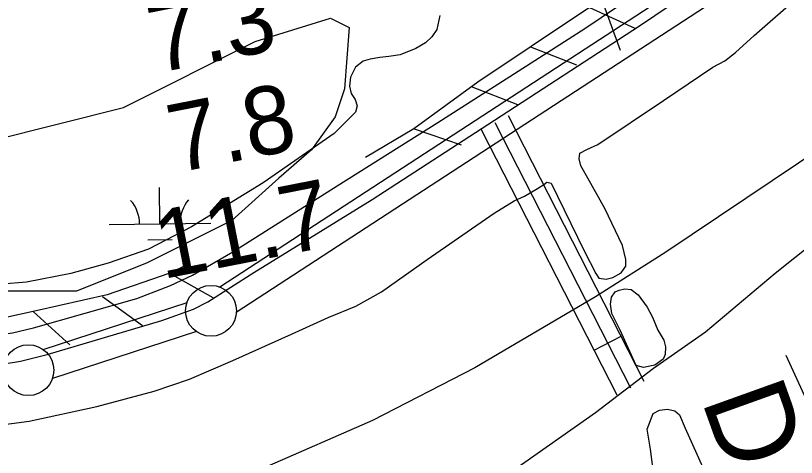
# Model space of a CAD drawing. Extents: x 3715084 to 3753216, y 488173 to 513963.
# Drawn here: x 3730660 to 3731429, y 497707 to 498142 of the extents above; entities that cross this region are included whole.
import ezdxf

# ---------------------------------------------------------------- set-up
doc = ezdxf.new("R2010")
doc.units = 0
for name, color, linetype in [('V-FLOD-BASE', 7, 'Continuous'), ('V-LEVE-TOET', 7, 'Continuous'), ('V-RAIL-TRAK', 7, 'Continuous'), ('V-RIVR-RANG', 7, 'Continuous'), ('V-RIVR-RANG-IDEN', 7, 'Continuous'), ('V-ROAD-CNTR', 7, 'Continuous'), ('V-RRAP-FSHR', 7, 'Continuous'), ('V-SITE-VEGE', 7, 'Continuous'), ('V-SURV-LINE', 7, 'Continuous'), ('V-TOPO-SHOR', 7, 'Continuous'), ('V-TOPO-WATR-IDEN', 7, 'Continuous'), ('V-WETL-SWMP', 7, 'Continuous')]:
    doc.layers.add(name, color=color, linetype=linetype)

msp = doc.modelspace()

# ---------------------------------------------------------------- linework, layer by layer
at = {"layer": 'V-FLOD-BASE'}
msp.add_lwpolyline([(3729825.22, 497721.53), (3729974.12, 497734.43), (3730154.21, 497750.39), (3730374.31, 497772.39), (3730572.65, 497790.18), (3730626.2, 497795.67), (3730664.44, 497801.7), (3730690.91, 497808.27), (3730803.82, 497841.65), (3730834.99, 497852.95), (3730849.09, 497860.06), (3730894.32, 497889.07), (3731011.21, 497960.73), (3731125.15, 498034.74), (3731274.34, 498131.83), (3731398.25, 498215.29), (3731452.89, 498251.31)], dxfattribs=at)
at = {"layer": 'V-LEVE-TOET'}
for points in [[(3729818.11, 497751.63), (3730034.17, 497770.8), (3730189.59, 497782.91), (3730371.25, 497800.12), (3730436.6, 497807.97), (3730576.65, 497821.87), (3730638.09, 497827.08), (3730656.72, 497829.78), (3730677.45, 497834.71), (3730779.37, 497863.31), (3730812.41, 497876.17), (3730833.9, 497886.48), (3730873.74, 497909.21), (3730976.7, 497974.45), (3731075.61, 498036.65), (3731143.08, 498079.57), (3731220.5, 498129.09), (3731303.15, 498184.8), (3731354.1, 498218.2), (3731358.16, 498221.77)], [(3731222.63, 498010.08), (3731233.49, 498014.87), (3731298.21, 498058.22), (3731346.55, 498091.03), (3731358.59, 498097.4), (3731369.04, 498105.55), (3731387.57, 498122.23), (3731434.5, 498163.54), (3731470.8, 498186.62), (3731500.42, 498200.57)], [(3731183.03, 497977.95), (3731187.31, 497976.98), (3731193.61, 497964.18), (3731219.78, 497910.35), (3731231.37, 497888.03), (3731234.34, 497883.44), (3731241.58, 497882.48), (3731248.15, 497884.15), (3731256.36, 497888.78), (3731260.94, 497895.37), (3731260.91, 497901.95), (3731257.58, 497915.42), (3731240.34, 497951.85), (3731223.46, 497981.72), (3731216.52, 497993.86), (3731214.85, 498000.76), (3731215.81, 498006.35), (3731222.63, 498010.08)], [(3729919.38, 497677.84), (3730131.74, 497694.23), (3730232.39, 497700.73), (3730339.77, 497705.87), (3730463.12, 497723.13), (3730608.06, 497734.14), (3730673.1, 497742.68), (3730739.89, 497757.16), (3730796.21, 497772.2), (3730830.97, 497784.19), (3730873.63, 497802.54), (3730931.68, 497828.47), (3730967.82, 497844.62), (3730995.07, 497855.99), (3731020.34, 497870.12), (3731065.32, 497901.93), (3731131.41, 497947.47), (3731150.95, 497959.4), (3731161.21, 497964.19), (3731173.92, 497971.54), (3731180.04, 497975.51), (3731183.03, 497977.95)], [(3731271.28, 497797.62), (3731255.37, 497832.42), (3731247.09, 497848.5), (3731245.74, 497857.7), (3731246.7, 497864.61), (3731250.63, 497869.89), (3731254.57, 497871.54), (3731260.16, 497872.88), (3731266.08, 497872.25), (3731273, 497867.01), (3731281.92, 497854.88), (3731287.22, 497845.03), (3731292.53, 497832.22), (3731298.48, 497822.38), (3731300.15, 497815.81), (3731299.85, 497808.25), (3731297.89, 497803.64), (3731289.69, 497797.69), (3731278.52, 497795.67), (3731271.28, 497797.62)], [(3731458.01, 497239.82), (3731415.53, 497346.54), (3731375.7, 497448.99), (3731343.79, 497543.24), (3731302.31, 497648.32), (3731290.36, 497677.21), (3731285.29, 497715.01), (3731281.94, 497734.73), (3731288.06, 497750.34), (3731294.29, 497753.65), (3731302.18, 497754.66), (3731309.42, 497752.72), (3731313.71, 497748.79), (3731319.35, 497735.98), (3731351.17, 497665.07), (3731385.38, 497571.15), (3731426.85, 497471.01), (3731472.66, 497352.14)]]:
    msp.add_lwpolyline(points, dxfattribs=at)
at = {"layer": 'V-RAIL-TRAK'}
for points in [[(3731679.81, 498166.46), (3731555.77, 498081.73), (3731430.95, 497996.6), (3731300.41, 497909.09), (3731231.09, 497865.12)], [(3731231.09, 497865.12), (3731112.14, 497795.32), (3731011.28, 497743.44), (3730904.67, 497696.67), (3730823.47, 497664.2), (3730752.71, 497639.28), (3730665.96, 497612.51), (3730590.25, 497591.71), (3730521.23, 497575.47), (3730446.87, 497560.8), (3730357.13, 497544.88), (3730257.9, 497530.9), (3730127.1, 497514.44), (3730011.49, 497501.78), (3729937.31, 497495.59)]]:
    msp.add_lwpolyline(points, dxfattribs=at)
at = {"layer": 'V-RIVR-RANG'}
msp.add_line((3731255.74, 498107.39), (3730922.82, 499029.11), dxfattribs=at)
at = {"layer": 'V-ROAD-CNTR'}
msp.add_line((3731229.68, 497812.72), (3731256.39, 497826.37), dxfattribs=at)
for points in [[(3731279.15, 497781.85), (3731145.54, 498043.19)], [(3731265.8, 497775.03), (3731132.18, 498036.37)], [(3731252.44, 497768.2), (3731118.83, 498029.54)], [(3731483.88, 497948.43), (3731408.15, 497888), (3731339.35, 497830.22), (3731288.21, 497794.48), (3731231.21, 497750.93), (3731149.3, 497693.36), (3731074.08, 497642.01), (3730944.53, 497562.31), (3730841.46, 497504.35), (3730712.07, 497438.47), (3730591.47, 497379.21), (3730488.18, 497336.95), (3730343.36, 497279.92), (3730198.69, 497230.52), (3730083.94, 497195.03), (3730010.69, 497174.55), (3729893.95, 497146.53)]]:
    msp.add_lwpolyline(points, dxfattribs=at)
at = {"layer": 'V-RRAP-FSHR'}
for p, q in [((3731225.26, 498149.64), (3731269.76, 498129.52)), ((3731166.9, 498111.01), (3731212.39, 498093.27)), ((3731108.66, 498072.17), (3731154.16, 498054.43)), ((3731052.46, 498030.42), (3731098.72, 498014.78)), ((3730811.54, 497888.3), (3730854.2, 497864.53)), ((3730745.35, 497865.54), (3730784.79, 497836.76)), ((3730676.96, 497850.5), (3730713.15, 497817.72))]:
    msp.add_line(p, q, dxfattribs=at)
for points in [[(3731345.68, 498221.06), (3731221.17, 498147.21), (3731115.01, 498076.4), (3731052.25, 498030.27), (3731004.51, 498002.16)], [(3730829.31, 497896.92), (3730810.7, 497887.89), (3730750.09, 497867.16), (3730680.08, 497851.21), (3730597.6, 497833.14), (3730511.87, 497826.73), (3730247.86, 497796.74), (3730041.84, 497781.1), (3729826.5, 497762.61), (3729738.78, 497756.06)]]:
    msp.add_lwpolyline(points, dxfattribs=at)
at = {"layer": 'V-SITE-VEGE'}
for points in [[(3731077.58, 498141.98), (3731074.67, 498128.15), (3731069.96, 498120.83), (3731063.66, 498115.09), (3731054.21, 498109.33), (3731038.64, 498103.16), (3731027.4, 498101.73), (3731018.52, 498100.71), (3731009.25, 498099.1), (3731002.35, 498096.91), (3730994.68, 498091.15), (3730989.58, 498081.27), (3730988.82, 498072.38), (3730990.23, 498065.29), (3730994.2, 498059.18), (3730996.2, 498052.87), (3730994.64, 498046.75)], [(3730994.64, 498046.75), (3730973.6, 498025.75), (3730903.52, 497977.35), (3730833.02, 497934.07), (3730790.67, 497911.81), (3730751.01, 497898.25), (3730714.17, 497888.06), (3730670.63, 497879.62), (3730598.28, 497873.64), (3730417.92, 497857.21), (3730305.76, 497846.55), (3730244.28, 497836.86), (3730182.99, 497826.39), (3730029.44, 497812.02), (3729910.97, 497801.15)]]:
    msp.add_lwpolyline(points, dxfattribs=at)
at = {"layer": 'V-SURV-LINE'}
for points in [[(3730860.87, 497874.8), (3732033.19, 498637.91)], [(3732049.54, 498612.76), (3730877.22, 497849.65)], [(3730686.8, 497813.34), (3730828.65, 497859.41)], [(3730837.9, 497830.88), (3730696.05, 497784.8)]]:
    msp.add_lwpolyline(points, dxfattribs=at)
for centre in [(3730852.29, 497851.32), (3730672.41, 497792.89)]:
    msp.add_circle(centre, 25, dxfattribs=at)
at = {"layer": 'V-TOPO-SHOR'}
msp.add_lwpolyline([(3731550.03, 497553.98), (3731537.96, 497560.25), (3731528.66, 497566.54), (3731521.93, 497573.03), (3731511.6, 497589.77), (3731474.72, 497685.79), (3731419, 497807.41)], dxfattribs=at)
at = {"layer": 'V-WETL-SWMP'}
for p, q in [((3730801.97, 497936.82), (3730801.52, 497972.82)), ((3730751.97, 497936.2), (3730851.96, 497937.45)), ((3730790.16, 497921.24), (3730814.16, 497921.54))]:
    msp.add_line(p, q, dxfattribs=at)
msp.add_lwpolyline([(3730636.46, 498018.93), (3730766.16, 498051.35), (3730895.85, 498116.2), (3730969.97, 498139.36), (3730988.5, 498130.1), (3730983.86, 498069.88), (3730974.6, 498042.09), (3730951.44, 498009.67), (3730919.02, 497981.87), (3730872.7, 497940.18), (3730789.32, 497898.49), (3730719.84, 497870.7), (3730613.3, 497870.7)], dxfattribs=at)
for centre, start, end in [((3730746.72, 497936.6), 359.94418, 41.48784), ((3730857.2, 497937.99), 139.94418, 181.48784)]:
    msp.add_arc(centre, 35.25, start, end, dxfattribs=at)

# ---------------------------------------------------------------- texts
at = {"layer": 'V-RIVR-RANG'}
for s, p in [('7.3', (3730797.9, 498084.91)), ('7.8', (3730817.37, 497986.83)), ('11.7', (3730804.22, 497882.35))]:
    msp.add_text(s, height=67, rotation=11.08833, dxfattribs=at).set_placement(p)
at = {"layer": 'V-RIVR-RANG-IDEN'}
msp.add_text('D-060', height=83, rotation=289.71733, dxfattribs=at).set_placement((3731335.07, 497763.9))
at = {"layer": 'V-TOPO-WATR-IDEN'}
msp.add_text('L.W.R.P.', height=83, rotation=13.19006, dxfattribs=at).set_placement((3730282.24, 498100.54))

doc.saveas('drawing.dxf')
